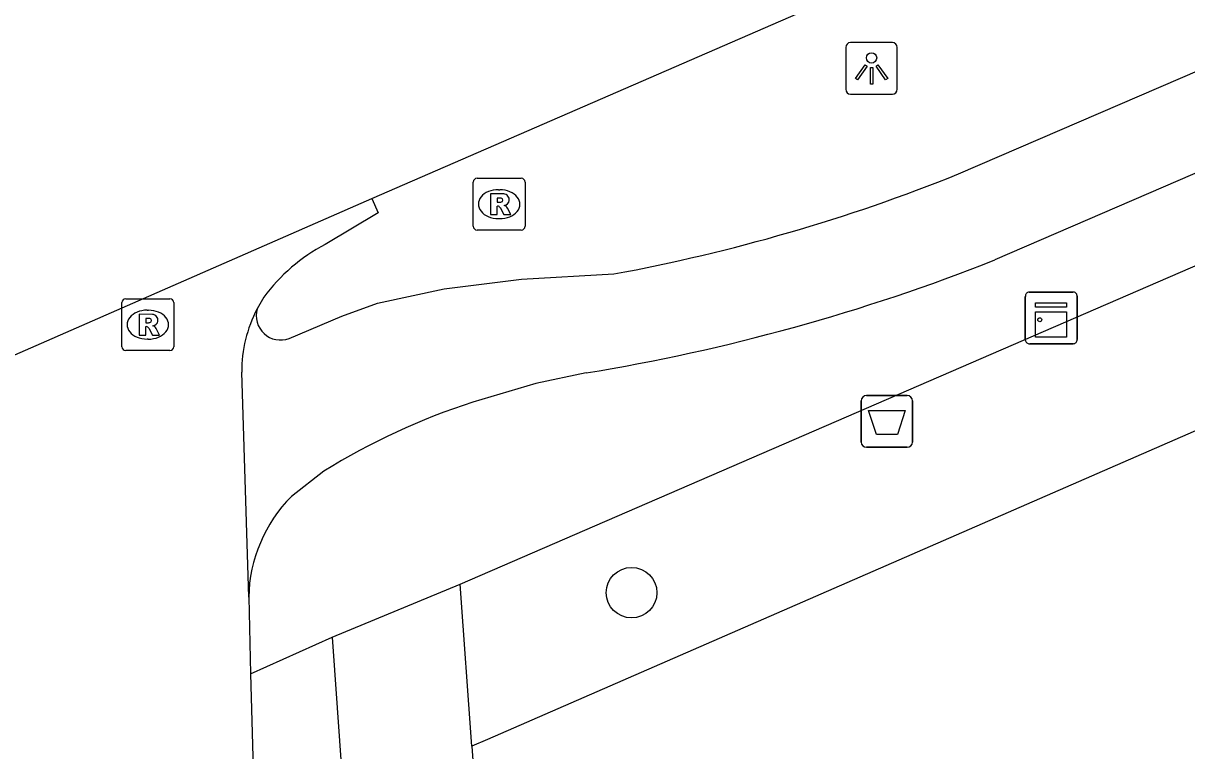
# Model space of a CAD drawing. Extents: x 157321 to 158827, y 386650 to 388532.
# Drawn here: x 157871.09 to 157893.57, y 387772.88 to 387786.94 of the extents above; entities that cross this region are included whole.
import ezdxf

# ---------------------------------------------------------------- set-up
doc = ezdxf.new("R2010")
doc.units = 0
for name, color, linetype in [('IMGEO_Afvalbak', 7, 'Continuous'), ('IMGEO_Boom', 7, 'Continuous'), ('IMGEO_Fietspad_open', 7, 'Continuous'), ('IMGEO_Groenvoorziening', 7, 'Continuous'), ('IMGEO_Hek', 7, 'Continuous'), ('IMGEO_Kast', 7, 'Continuous'), ('IMGEO_Lichtpunt', 7, 'Continuous'), ('IMGEO_Rijbaan_lokaal_gesloten', 7, 'Continuous'), ('IMGEO_Rijbaan_lokaal_open', 7, 'Continuous'), ('IMGEO_Rioolput', 7, 'Continuous'), ('IMGEO_Voetpad_open', 7, 'Continuous')]:
    doc.layers.add(name, color=color, linetype=linetype)

msp = doc.modelspace()

# ---------------------------------------------------------------- linework, layer by layer
at = {"layer": 'IMGEO_Afvalbak'}
for p, q in [((157887.378, 387779.744), (157888.168, 387779.744)), ((157888.168, 387779.744), (157887.378, 387779.744)), ((157887.278, 387778.844), (157887.278, 387779.644)), ((157887.278, 387779.644), (157887.278, 387778.844)), ((157888.268, 387779.644), (157888.268, 387778.844)), ((157888.268, 387778.844), (157888.268, 387779.644)), ((157888.168, 387778.744), (157887.378, 387778.744)), ((157887.378, 387778.744), (157888.168, 387778.744))]:
    msp.add_line(p, q, dxfattribs=at)
msp.add_lwpolyline([(157887.421, 387779.458), (157888.125, 387779.458), (157887.976, 387778.988), (157887.57, 387778.988), (157887.421, 387779.458)], dxfattribs=at)
for centre, start, end in [((157887.378, 387779.644), 90, 180), ((157887.378, 387779.644), 90, 180), ((157888.168, 387779.644), 0, 90), ((157888.168, 387779.644), 360, 90), ((157887.378, 387778.844), 180, 270), ((157887.378, 387778.844), 180, 270), ((157888.168, 387778.844), 270, 0), ((157888.168, 387778.844), 270, 0)]:
    msp.add_arc(centre, 0.1, start, end, dxfattribs=at)
at = {"layer": 'IMGEO_Boom'}
msp.add_circle((157882.841, 387775.933), 0.489, dxfattribs=at)
at = {"layer": 'IMGEO_Fietspad_open'}
for points in [[(157889.159, 387784.027), (157919.877, 387797.287), (157935.641, 387804.109)], [(157939.52, 387803.83), (157937.457, 387802.936), (157889.861, 387782.366)], [(157876.226, 387780.847), (157877.246, 387781.28), (157877.935, 387781.532), (157879.22, 387781.809), (157880.712, 387781.991), (157882.501, 387782.095)], [(157881.963, 387780.182), (157880.993, 387779.975), (157879.778, 387779.617)], [(157876.898, 387778.283), (157876.27, 387777.795)]]:
    msp.add_lwpolyline(points, dxfattribs=at)
for centre, radius, start, end in [((157876.165, 387816.367), 34.853, 280.4737, 291.8893), ((157875.82, 387817.77), 38.087, 279.2819, 291.6331), ((157876.06, 387781.287), 0.47, 163.7993, 290.6356), ((157883.769, 387767.224), 13.019, 107.852, 121.8547), ((157878.307, 387775.783), 2.863, 135.3662, 178.7485)]:
    msp.add_arc(centre, radius, start, end, dxfattribs=at)
at = {"layer": 'IMGEO_Groenvoorziening'}
msp.add_lwpolyline([(157935.867, 387800.495), (157935.963, 387792.163), (157934.088, 387792.102), (157926.543, 387792.136), (157923.72, 387792.147), (157880.058, 387773.098), (157879.753, 387772.965)], dxfattribs=at)
at = {"layer": 'IMGEO_Hek'}
for points in [[(157926.543, 387792.136), (157923.72, 387792.147), (157880.058, 387773.098)], [(157880.058, 387773.098), (157879.753, 387772.965)]]:
    msp.add_lwpolyline(points, dxfattribs=at)
at = {"layer": 'IMGEO_Kast'}
for p, q in [((157890.523, 387781.745), (157891.364, 387781.745)), ((157891.364, 387781.745), (157890.523, 387781.745)), ((157890.448, 387780.82), (157890.448, 387781.661)), ((157890.448, 387781.661), (157890.448, 387780.82)), ((157891.448, 387781.67), (157891.448, 387780.829)), ((157891.448, 387780.829), (157891.448, 387781.67)), ((157891.373, 387780.745), (157890.532, 387780.745)), ((157890.532, 387780.745), (157891.373, 387780.745))]:
    msp.add_line(p, q, dxfattribs=at)
for points in [[(157890.643, 387781.535), (157891.243, 387781.535), (157891.243, 387781.45), (157890.643, 387781.45), (157890.643, 387781.535)], [(157890.643, 387781.36), (157891.243, 387781.36), (157891.243, 387780.871), (157890.643, 387780.871), (157890.643, 387781.36)]]:
    msp.add_lwpolyline(points, dxfattribs=at)
msp.add_circle((157890.727, 387781.209), 0.0377, dxfattribs=at)
for centre, start, end in [((157890.526, 387781.667), 92.4484, 184.2845), ((157890.526, 387781.667), 92.4484, 184.2845), ((157891.37, 387781.667), 2.4484, 94.2845), ((157891.37, 387781.667), 2.4484, 94.2845), ((157890.526, 387780.823), 182.4484, 274.2845), ((157890.526, 387780.823), 182.4484, 274.2845), ((157891.37, 387780.823), 272.4484, 4.2845), ((157891.37, 387780.823), 272.4484, 4.2845)]:
    msp.add_arc(centre, 0.0779, start, end, dxfattribs=at)
at = {"layer": 'IMGEO_Lichtpunt'}
for p, q in [((157886.978, 387786.472), (157886.978, 387785.665)), ((157886.978, 387786.472), (157886.978, 387785.665)), ((157887.88, 387786.567), (157887.072, 387786.567)), ((157887.88, 387786.567), (157887.072, 387786.567)), ((157887.974, 387785.665), (157887.974, 387786.472)), ((157887.974, 387785.665), (157887.974, 387786.472)), ((157887.072, 387785.571), (157887.88, 387785.571)), ((157887.072, 387785.571), (157887.88, 387785.571))]:
    msp.add_line(p, q, dxfattribs=at)
for points in [[(157887.352, 387786.136), (157887.391, 387786.108), (157887.203, 387785.846), (157887.165, 387785.873), (157887.352, 387786.136)], [(157887.454, 387786.088), (157887.501, 387786.088), (157887.501, 387785.766), (157887.454, 387785.766), (157887.454, 387786.088)], [(157887.564, 387786.108), (157887.602, 387786.135), (157887.789, 387785.873), (157887.75, 387785.845), (157887.564, 387786.108)]]:
    msp.add_lwpolyline(points, dxfattribs=at)
msp.add_circle((157887.477, 387786.27), 0.0994, dxfattribs=at)
for centre, start, end in [((157887.072, 387786.472), 90, 180), ((157887.072, 387786.472), 90, 180), ((157887.88, 387786.472), 0, 90), ((157887.88, 387786.472), 0, 90), ((157887.072, 387785.665), 180, 270), ((157887.072, 387785.665), 180, 270), ((157887.88, 387785.665), 270, 0), ((157887.88, 387785.665), 270, 360)]:
    msp.add_arc(centre, 0.0946, start, end, dxfattribs=at)
at = {"layer": 'IMGEO_Rijbaan_lokaal_gesloten'}
for points in [[(157863.66, 387777.349), (157877.821, 387783.552)], [(157877.821, 387783.552), (157877.943, 387783.277), (157876.924, 387782.666)], [(157875.739, 387781.643), (157875.609, 387781.418)], [(157875.445, 387775.846), (157875.312, 387780.196)], [(157875.445, 387775.846), (157875.48, 387774.362)], [(157875.48, 387774.362), (157875.607, 387769.781), (157875.619, 387768.476), (157876.072, 387750), (157876.179, 387745.801)]]:
    msp.add_lwpolyline(points, dxfattribs=at)
for centre, radius, start, end in [((157878.524, 387779.614), 3.446, 117.6742, 143.9333), ((157877.829, 387780.231), 2.517, 151.8748, 180.8041)]:
    msp.add_arc(centre, radius, start, end, dxfattribs=at)
at = {"layer": 'IMGEO_Rijbaan_lokaal_open'}
msp.add_lwpolyline([(157877.821, 387783.552), (157898.534, 387792.559), (157928.836, 387805.602), (157928.898, 387805.488), (157929.812, 387805.919), (157930.208, 387806.063)], dxfattribs=at)
at = {"layer": 'IMGEO_Rioolput'}
for p, q in [((157879.857, 387783.943), (157880.709, 387783.943)), ((157879.782, 387783.017), (157879.782, 387783.869)), ((157880.27, 387783.723), (157880.295, 387783.723)), ((157880.783, 387783.869), (157880.783, 387783.017)), ((157880.293, 387783.163), (157880.268, 387783.163)), ((157880.709, 387782.943), (157879.857, 387782.943)), ((157872.995, 387780.688), (157872.995, 387781.54)), ((157873.07, 387781.614), (157873.922, 387781.614)), ((157873.996, 387781.54), (157873.996, 387780.688)), ((157873.483, 387781.394), (157873.508, 387781.394)), ((157873.506, 387780.834), (157873.481, 387780.834)), ((157873.922, 387780.614), (157873.07, 387780.614))]:
    msp.add_line(p, q, dxfattribs=at)
for points in [[(157879.857, 387783.943), (157880.709, 387783.943)], [(157879.782, 387783.017), (157879.782, 387783.869)], [(157880.783, 387783.869), (157880.783, 387783.017)], [(157880.371, 387783.641), (157880.119, 387783.643), (157880.119, 387783.243)], [(157880.297, 387783.562), (157880.243, 387783.562), (157880.243, 387783.481)], [(157880.119, 387783.243), (157880.243, 387783.243), (157880.243, 387783.405), (157880.254, 387783.405)], [(157880.243, 387783.481), (157880.295, 387783.481)], [(157880.301, 387783.376), (157880.372, 387783.243), (157880.512, 387783.243), (157880.447, 387783.369)], [(157880.709, 387782.943), (157879.857, 387782.943)], [(157872.995, 387780.688), (157872.995, 387781.54)], [(157873.07, 387781.614), (157873.922, 387781.614)], [(157873.996, 387781.54), (157873.996, 387780.688)], [(157873.584, 387781.312), (157873.332, 387781.314), (157873.332, 387780.914)], [(157873.332, 387780.914), (157873.456, 387780.914), (157873.456, 387781.076), (157873.467, 387781.076)], [(157873.51, 387781.233), (157873.456, 387781.233), (157873.456, 387781.152)], [(157873.456, 387781.152), (157873.508, 387781.152)], [(157873.514, 387781.047), (157873.585, 387780.914), (157873.725, 387780.914), (157873.66, 387781.04)], [(157873.922, 387780.614), (157873.07, 387780.614)]]:
    msp.add_lwpolyline(points, dxfattribs=at)
for centre, radius, start, end in [((157879.859, 387783.867), 0.0765, 91.552, 178.448), ((157879.859, 387783.867), 0.0765, 91.552, 178.448), ((157880.707, 387783.867), 0.0765, 1.552, 88.448), ((157880.707, 387783.867), 0.0765, 1.552, 88.448), ((157880.279, 387783.67), 0.19, 274.7715, 282.9687), ((157880.303, 387783.466), 0.0964, 77.0061, 93.1865), ((157880.317, 387783.523), 0.0378, 276.6634, 79.6772), ((157880.37, 387783.531), 0.109, 350.3612, 89.416), ((157880.368, 387783.531), 0.112, 277.5842, 350.9817), ((157880.253, 387783.352), 0.0533, 26.0293, 88.6989), ((157880.352, 387783.316), 0.108, 29.5134, 73.7905), ((157879.859, 387783.019), 0.0765, 181.552, 268.448), ((157879.859, 387783.019), 0.0765, 181.552, 268.448), ((157880.707, 387783.019), 0.0765, 271.552, 358.448), ((157880.707, 387783.019), 0.0765, 271.552, 358.448), ((157873.072, 387781.538), 0.0765, 91.552, 178.448), ((157873.072, 387781.538), 0.0765, 91.552, 178.448), ((157873.92, 387781.538), 0.0765, 1.552, 88.448), ((157873.92, 387781.538), 0.0765, 1.552, 88.448), ((157873.583, 387781.202), 0.109, 350.3612, 89.416), ((157873.466, 387781.023), 0.0533, 26.0293, 88.6989), ((157873.492, 387781.341), 0.19, 274.7715, 282.9687), ((157873.516, 387781.137), 0.0964, 77.0061, 93.1865), ((157873.53, 387781.194), 0.0378, 276.6634, 79.6772), ((157873.581, 387781.202), 0.112, 277.5842, 350.9817), ((157873.565, 387780.987), 0.108, 29.5134, 73.7905), ((157873.072, 387780.69), 0.0765, 181.552, 268.448), ((157873.072, 387780.69), 0.0765, 181.552, 268.448), ((157873.92, 387780.69), 0.0765, 271.552, 358.448), ((157873.92, 387780.69), 0.0765, 271.552, 358.448)]:
    msp.add_arc(centre, radius, start, end, dxfattribs=at)
for centre, major_axis, ratio, start_param, end_param in [((157880.269, 387783.443), (-0.387, 0.002), 0.722429, 4.712389, 7.853982), ((157880.294, 387783.443), (-0.39, 0.002), 0.717154, 1.570796, 4.712389), ((157873.482, 387781.114), (-0.387, 0.002), 0.722429, 4.712389, 7.853982), ((157873.507, 387781.114), (-0.39, 0.002), 0.717154, 1.570796, 4.712389)]:
    msp.add_ellipse(centre, major_axis=major_axis, ratio=ratio, start_param=start_param, end_param=end_param, dxfattribs=at)
at = {"layer": 'IMGEO_Voetpad_open'}
for points in [[(157879.53, 387776.095), (157910.159, 387789.376), (157924.17, 387795.418), (157928.195, 387797.157), (157935.867, 387800.495)], [(157877.059, 387775.071), (157879.53, 387776.095)], [(157879.753, 387772.965), (157879.53, 387776.095)], [(157875.48, 387774.362), (157877.059, 387775.071)], [(157877.059, 387775.071), (157877.73, 387765.599), (157878.021, 387765.611), (157878.3, 387762.003), (157877.976, 387761.979), (157878.325, 387757.166), (157878.818, 387750), (157879.114, 387745.86)], [(157879.753, 387772.965), (157881.386, 387750), (157882.31, 387736.704), (157882.388, 387735.931), (157882.547, 387718.802)]]:
    msp.add_lwpolyline(points, dxfattribs=at)

doc.saveas('drawing.dxf')
